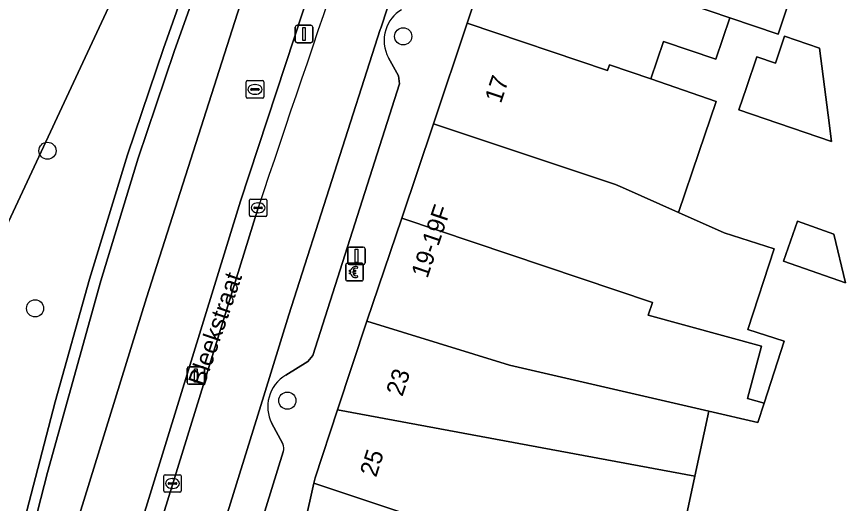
# Model space of a CAD drawing. Extents: x 161771 to 163125, y 382475 to 383179.
# Drawn here: x 161801.2 to 161848.44, y 383059.55 to 383087.31 of the extents above; entities that cross this region are included whole.
import ezdxf

# ---------------------------------------------------------------- set-up
doc = ezdxf.new("R2010")
doc.units = 0
for name, color, linetype in [('IMGEO_Betaalautomaat', 7, 'Continuous'), ('IMGEO_Boom', 7, 'Continuous'), ('IMGEO_Erf', 7, 'Continuous'), ('IMGEO_Fietspad_gesloten', 7, 'Continuous'), ('IMGEO_Groenvoorziening', 7, 'Continuous'), ('IMGEO_Kademuur', 7, 'Continuous'), ('IMGEO_Kolk', 7, 'Continuous'), ('IMGEO_Lichtmast', 7, 'Continuous'), ('IMGEO_Openbare_ruimte_label', 7, 'Continuous'), ('IMGEO_Pand', 7, 'Continuous'), ('IMGEO_Pand_nummerreeks', 7, 'Continuous'), ('IMGEO_Parkeervlak_open', 7, 'Continuous'), ('IMGEO_Rijbaan_lokaal_gesloten', 7, 'Continuous'), ('IMGEO_Rioolput', 7, 'Continuous'), ('IMGEO_Verkeerseiland_open', 7, 'Continuous'), ('IMGEO_Voetpad_open', 7, 'Continuous'), ('IMGEO_Waterloop', 7, 'Continuous')]:
    doc.layers.add(name, color=color, linetype=linetype)

msp = doc.modelspace()

# ---------------------------------------------------------------- linework, layer by layer
at = {"layer": 'IMGEO_Betaalautomaat'}
for p, q in [((161819.96, 383072.32), (161819.96, 383073.161)), ((161819.96, 383073.161), (161819.96, 383072.32)), ((161820.035, 383073.244), (161820.876, 383073.244)), ((161820.876, 383073.244), (161820.035, 383073.244)), ((161820.622, 383073.049), (161820.605, 383072.949)), ((161820.959, 383073.17), (161820.959, 383072.329)), ((161820.959, 383072.329), (161820.959, 383073.17)), ((161820.243, 383072.708), (161820.243, 383072.776)), ((161820.364, 383072.776), (161820.364, 383072.708)), ((161820.609, 383072.543), (161820.631, 383072.456)), ((161820.885, 383072.245), (161820.044, 383072.245)), ((161820.044, 383072.245), (161820.885, 383072.245))]:
    msp.add_line(p, q, dxfattribs=at)
for points in [[(161820.243, 383072.776), (161820.174, 383072.776), (161820.174, 383072.845), (161820.253, 383072.845)], [(161820.248, 383072.639), (161820.174, 383072.639), (161820.174, 383072.708), (161820.243, 383072.708)], [(161820.375, 383072.845), (161820.522, 383072.845), (161820.522, 383072.776), (161820.364, 383072.776)], [(161820.364, 383072.708), (161820.522, 383072.708), (161820.522, 383072.639), (161820.378, 383072.639)]]:
    msp.add_lwpolyline(points, dxfattribs=at)
for centre, radius, start, end in [((161820.038, 383073.167), 0.0779, 92.4484, 184.2845), ((161820.038, 383073.167), 0.0779, 92.4484, 184.2845), ((161820.536, 383072.769), 0.293, 73.014, 165.0139), ((161820.542, 383072.782), 0.179, 69.3236, 159.5683), ((161820.882, 383073.167), 0.0779, 2.4484, 94.2845), ((161820.882, 383073.167), 0.0779, 2.4484, 94.2845), ((161820.509, 383072.694), 0.267, 191.8096, 297.0389), ((161820.542, 383072.709), 0.179, 202.7625, 291.8693), ((161820.038, 383072.323), 0.0779, 182.4484, 274.2845), ((161820.038, 383072.323), 0.0779, 182.4484, 274.2845), ((161820.882, 383072.323), 0.0779, 272.4484, 4.2845), ((161820.882, 383072.323), 0.0779, 272.4484, 4.2845)]:
    msp.add_arc(centre, radius, start, end, dxfattribs=at)
at = {"layer": 'IMGEO_Boom'}
for centre in [(161823.236, 383086.182), (161802.957, 383079.66), (161802.252, 383070.675), (161816.632, 383065.413)]:
    msp.add_circle(centre, 0.489, dxfattribs=at)
at = {"layer": 'IMGEO_Erf'}
msp.add_lwpolyline([(161845.26, 383088.241), (161844.604, 383086.312), (161841.845, 383087.242), (161841.05, 383084.883), (161838.074, 383085.894), (161837.346, 383083.754), (161841.07, 383082.469), (161840.085, 383079.57), (161838.922, 383076.145), (161841.529, 383074.989), (161844.383, 383074.059), (161842.888, 383069.476), (161844.957, 383068.802), (161843.807, 383065.277), (161843.442, 383064.158), (161840.656, 383064.804), (161839.861, 383061.112), (161839.152, 383057.824)], dxfattribs=at)
for points in [[(161842.365, 383081.987), (161842.803, 383083.275), (161843.396, 383085.021), (161844.458, 383084.661), (161844.976, 383086.187), (161846.971, 383085.515), (161847.46, 383081.693), (161847.652, 383080.192)], [(161847.776, 383074.902), (161848.442, 383072.136), (161844.911, 383073.357), (161845.704, 383075.65)]]:
    msp.add_lwpolyline(points, close=True, dxfattribs=at)
at = {"layer": 'IMGEO_Fietspad_gesloten'}
for points in [[(161802.1, 383038.347), (161802.818, 383040.568), (161803.022, 383041.219), (161805.376, 383048.932), (161813.962, 383076.777), (161819.067, 383092.338)], [(161814.386, 383089.376), (161808.605, 383071.283), (161799.736, 383042.637), (161799.138, 383040.744), (161799.133, 383040.729), (161798.993, 383040.335), (161797.201, 383035.645), (161794.187, 383028.227), (161793.423, 383026.369), (161793.412, 383026.344)]]:
    msp.add_lwpolyline(points, dxfattribs=at)
at = {"layer": 'IMGEO_Groenvoorziening'}
msp.add_lwpolyline([(161788.021, 383031.973), (161797.928, 383044.363), (161803.389, 383065.345), (161805.353, 383072.342), (161807.521, 383079.423), (161809.574, 383085.493), (161814.046, 383098.108), (161817.154, 383106.389), (161815.229, 383107.264), (161813.05, 383102.644), (161813.848, 383102.242), (161812.652, 383100.039), (161812.101, 383100.413), (161810.271, 383096.076), (161796.354, 383066.246), (161789.602, 383050.74), (161783.476, 383035.573)], close=True, dxfattribs=at)
at = {"layer": 'IMGEO_Kademuur'}
msp.add_lwpolyline([(161817.647, 383105.91), (161820.709, 383112.484), (161818.996, 383113.28), (161818.428, 383113.544), (161818.262, 383113.192), (161819.915, 383112.35), (161817.154, 383106.389), (161814.046, 383098.108), (161809.574, 383085.493), (161807.521, 383079.423), (161805.353, 383072.342), (161803.389, 383065.345), (161797.928, 383044.363), (161788.021, 383031.973), (161788.558, 383031.561), (161796.51, 383041.531), (161798.418, 383043.924), (161798.572, 383044.26), (161802.967, 383061.318), (161805.993, 383072.237), (161808.132, 383079.23), (161810.189, 383085.322), (161814.66, 383097.898)], close=True, dxfattribs=at)
at = {"layer": 'IMGEO_Kolk'}
for p, q in [((161814.466, 383075.982), (161814.466, 383076.834)), ((161814.541, 383076.908), (161815.393, 383076.908)), ((161814.954, 383076.688), (161814.979, 383076.688)), ((161815.467, 383076.834), (161815.467, 383075.982)), ((161814.725, 383076.402), (161814.725, 383076.414)), ((161815.163, 383076.365), (161814.765, 383076.365)), ((161814.768, 383076.451), (161815.166, 383076.451)), ((161815.209, 383076.414), (161815.209, 383076.402)), ((161815.393, 383075.908), (161814.541, 383075.908)), ((161814.977, 383076.128), (161814.952, 383076.128)), ((161809.584, 383060.266), (161809.584, 383061.118)), ((161809.659, 383061.192), (161810.511, 383061.192)), ((161810.585, 383061.118), (161810.585, 383060.266)), ((161809.843, 383060.686), (161809.843, 383060.698)), ((161810.281, 383060.649), (161809.883, 383060.649)), ((161809.886, 383060.735), (161810.284, 383060.735)), ((161810.072, 383060.972), (161810.097, 383060.972)), ((161810.327, 383060.698), (161810.327, 383060.686)), ((161810.511, 383060.192), (161809.659, 383060.192)), ((161810.095, 383060.412), (161810.07, 383060.412))]:
    msp.add_line(p, q, dxfattribs=at)
for points in [[(161814.466, 383075.982), (161814.466, 383076.834)], [(161814.541, 383076.908), (161815.393, 383076.908)], [(161815.467, 383076.834), (161815.467, 383075.982)], [(161815.393, 383075.908), (161814.541, 383075.908)], [(161809.584, 383060.266), (161809.584, 383061.118)], [(161809.659, 383061.192), (161810.511, 383061.192)], [(161810.585, 383061.118), (161810.585, 383060.266)], [(161810.511, 383060.192), (161809.659, 383060.192)]]:
    msp.add_lwpolyline(points, dxfattribs=at)
for centre, radius, start, end in [((161814.543, 383076.832), 0.0765, 91.552, 178.448), ((161814.543, 383076.832), 0.0765, 91.552, 178.448), ((161815.391, 383076.832), 0.0765, 1.552, 88.448), ((161815.391, 383076.832), 0.0765, 1.552, 88.448), ((161814.765, 383076.411), 0.0403, 85.8775, 175.7526), ((161814.762, 383076.401), 0.0366, 178.938, 274.7102), ((161815.166, 383076.408), 0.043, 264.8664, 352.4533), ((161815.17, 383076.413), 0.0386, 1.7309, 96.639), ((161814.543, 383075.984), 0.0765, 181.552, 268.448), ((161814.543, 383075.984), 0.0765, 181.552, 268.448), ((161815.391, 383075.984), 0.0765, 271.552, 358.448), ((161815.391, 383075.984), 0.0765, 271.552, 358.448), ((161809.661, 383061.116), 0.0765, 91.552, 178.448), ((161809.661, 383061.116), 0.0765, 91.552, 178.448), ((161810.509, 383061.116), 0.0765, 1.552, 88.448), ((161810.509, 383061.116), 0.0765, 1.552, 88.448), ((161809.883, 383060.695), 0.0403, 85.8775, 175.7526), ((161809.88, 383060.685), 0.0366, 178.938, 274.7102), ((161810.284, 383060.692), 0.043, 264.8664, 352.4533), ((161810.288, 383060.697), 0.0386, 1.7309, 96.639), ((161809.661, 383060.268), 0.0765, 181.552, 268.448), ((161809.661, 383060.268), 0.0765, 181.552, 268.448), ((161810.509, 383060.268), 0.0765, 271.552, 358.448), ((161810.509, 383060.268), 0.0765, 271.552, 358.448)]:
    msp.add_arc(centre, radius, start, end, dxfattribs=at)
for centre, major_axis, ratio, start_param, end_param in [((161814.953, 383076.408), (-0.387, 0.002), 0.722429, 4.712389, 7.853982), ((161814.978, 383076.408), (-0.39, 0.002), 0.717154, 1.570796, 4.712389), ((161810.071, 383060.692), (-0.387, 0.002), 0.722429, 4.712389, 7.853982), ((161810.096, 383060.692), (-0.39, 0.002), 0.717154, 1.570796, 4.712389)]:
    msp.add_ellipse(centre, major_axis=major_axis, ratio=ratio, start_param=start_param, end_param=end_param, dxfattribs=at)
at = {"layer": 'IMGEO_Lichtmast'}
for p, q in [((161817.086, 383085.913), (161817.086, 383086.713)), ((161817.086, 383086.713), (161817.086, 383085.913)), ((161817.186, 383086.813), (161817.976, 383086.813)), ((161817.976, 383086.813), (161817.186, 383086.813)), ((161818.076, 383086.713), (161818.076, 383085.913)), ((161818.076, 383085.913), (161818.076, 383086.713)), ((161817.976, 383085.813), (161817.186, 383085.813)), ((161817.186, 383085.813), (161817.976, 383085.813)), ((161820.071, 383073.267), (161820.071, 383074.067)), ((161820.071, 383074.067), (161820.071, 383073.267)), ((161820.171, 383074.167), (161820.961, 383074.167)), ((161820.961, 383074.167), (161820.171, 383074.167)), ((161821.061, 383074.067), (161821.061, 383073.267)), ((161821.061, 383073.267), (161821.061, 383074.067)), ((161820.961, 383073.167), (161820.171, 383073.167)), ((161820.171, 383073.167), (161820.961, 383073.167)), ((161810.918, 383066.446), (161810.918, 383067.246)), ((161810.918, 383067.246), (161810.918, 383066.446)), ((161811.018, 383067.346), (161811.808, 383067.346)), ((161811.808, 383067.346), (161811.018, 383067.346)), ((161811.908, 383067.246), (161811.908, 383066.446)), ((161811.908, 383066.446), (161811.908, 383067.246)), ((161811.808, 383066.346), (161811.018, 383066.346)), ((161811.018, 383066.346), (161811.808, 383066.346))]:
    msp.add_line(p, q, dxfattribs=at)
for points in [[(161817.506, 383086.688), (161817.656, 383086.688), (161817.656, 383085.938), (161817.506, 383085.938), (161817.506, 383086.688)], [(161820.491, 383074.042), (161820.641, 383074.042), (161820.641, 383073.292), (161820.491, 383073.292), (161820.491, 383074.042)], [(161811.338, 383067.221), (161811.488, 383067.221), (161811.488, 383066.471), (161811.338, 383066.471), (161811.338, 383067.221)]]:
    msp.add_lwpolyline(points, dxfattribs=at)
for centre, start, end in [((161817.186, 383086.713), 90, 180), ((161817.186, 383086.713), 90, 180), ((161817.976, 383086.713), 0, 90), ((161817.976, 383086.713), 360, 90), ((161817.186, 383085.913), 180, 270), ((161817.186, 383085.913), 180, 270), ((161817.976, 383085.913), 270, 0), ((161817.976, 383085.913), 270, 0), ((161820.171, 383074.067), 90, 180), ((161820.171, 383074.067), 90, 180), ((161820.961, 383074.067), 0, 90), ((161820.961, 383074.067), 360, 90), ((161820.171, 383073.267), 180, 270), ((161820.171, 383073.267), 180, 270), ((161820.961, 383073.267), 270, 0), ((161820.961, 383073.267), 270, 0), ((161811.018, 383067.246), 90, 180), ((161811.018, 383067.246), 90, 180), ((161811.808, 383067.246), 0, 90), ((161811.808, 383067.246), 360, 90), ((161811.018, 383066.446), 180, 270), ((161811.018, 383066.446), 180, 270), ((161811.808, 383066.446), 270, 0), ((161811.808, 383066.446), 270, 0)]:
    msp.add_arc(centre, 0.1, start, end, dxfattribs=at)
at = {"layer": 'IMGEO_Pand'}
for points in [[(161839.615, 383087.993), (161828.496, 383091.74), (161826.886, 383086.928), (161834.881, 383084.235), (161834.987, 383084.55), (161837.346, 383083.754), (161838.074, 383085.894), (161841.05, 383084.883), (161841.845, 383087.242)], [(161840.469, 383090.527), (161839.615, 383087.993), (161841.845, 383087.242), (161844.604, 383086.312), (161845.26, 383088.241), (161842.607, 383089.142), (161842.808, 383089.733)], [(161837.346, 383083.754), (161834.987, 383084.55), (161834.881, 383084.235), (161826.886, 383086.928), (161824.964, 383081.188), (161835.337, 383077.735), (161835.737, 383077.558), (161838.922, 383076.145), (161840.085, 383079.57), (161841.07, 383082.469)], [(161846.971, 383085.515), (161844.976, 383086.187), (161844.458, 383084.661), (161843.396, 383085.021), (161842.803, 383083.275), (161842.365, 383081.987), (161847.652, 383080.192), (161847.46, 383081.693)], [(161841.529, 383074.989), (161838.922, 383076.145), (161835.737, 383077.558), (161835.337, 383077.735), (161824.964, 383081.188), (161823.15, 383075.826), (161837.443, 383071.01), (161837.197, 383070.281), (161843.664, 383068.519), (161842.858, 383065.533), (161843.807, 383065.277), (161844.957, 383068.802), (161842.888, 383069.476), (161844.383, 383074.059)], [(161837.197, 383070.281), (161837.443, 383071.01), (161823.15, 383075.826), (161821.163, 383069.953), (161829.288, 383067.439), (161840.656, 383064.804), (161843.442, 383064.158), (161843.807, 383065.277), (161842.858, 383065.533), (161843.664, 383068.519)], [(161845.704, 383075.65), (161844.911, 383073.357), (161848.442, 383072.136), (161847.776, 383074.902)], [(161819.491, 383064.88), (161839.861, 383061.112), (161840.656, 383064.804), (161829.288, 383067.439), (161821.163, 383069.953)], [(161839.861, 383061.112), (161819.491, 383064.88), (161818.217, 383061.016), (161818.149, 383060.711), (161828.776, 383057.151), (161828.805, 383057.267), (161832.694, 383055.924), (161833.796, 383055.543), (161834.278, 383055.477), (161835.095, 383058.698), (161839.152, 383057.824)], [(161832.05, 383054.057), (161832.694, 383055.924), (161828.805, 383057.267), (161828.776, 383057.151), (161818.149, 383060.711), (161815.655, 383049.557), (161823.604, 383049.13), (161831.578, 383048.973), (161831.624, 383051.343), (161826.09, 383051.452), (161827.043, 383055.714)]]:
    msp.add_lwpolyline(points, close=True, dxfattribs=at)
at = {"layer": 'IMGEO_Parkeervlak_open'}
for points in [[(161829.752, 383108.038), (161826.262, 383098.831), (161823.104, 383090.143), (161821.952, 383086.649), (161821.927, 383086.574), (161816.712, 383070.308), (161815.282, 383065.695), (161807.77, 383041.45), (161807.676, 383041.135), (161807.23, 383039.468), (161807.125, 383039.001), (161806.963, 383038.2)], [(161823.021, 383083.471), (161822.976, 383083.938), (161822.403, 383084.952)], [(161816.554, 383066.871), (161817.804, 383067.636), (161818.092, 383067.995), (161823.021, 383083.471)], [(161816.375, 383062.95), (161815.736, 383064.147)], [(161807.828, 383039.414), (161809.295, 383040.175), (161809.606, 383040.549), (161816.399, 383062.502)]]:
    msp.add_lwpolyline(points, dxfattribs=at)
for centre, radius, start, end in [((161824.178, 383085.953), 2.031, 120.7311, 162.6756), ((161824.18, 383085.945), 2.036, 162.4701, 209.1912), ((161817.59, 383065.075), 2.073, 119.9802, 165.0541), ((161817.599, 383065.076), 2.082, 165.1312, 206.4993), ((161815.931, 383062.702), 0.509, 336.9223, 29.2107)]:
    msp.add_arc(centre, radius, start, end, dxfattribs=at)
at = {"layer": 'IMGEO_Rijbaan_lokaal_gesloten'}
for points in [[(161805.693, 383028.951), (161806.006, 383030.906), (161806.276, 383032.901), (161806.963, 383038.2), (161807.125, 383039.001), (161807.23, 383039.468), (161807.676, 383041.135), (161807.77, 383041.45), (161815.282, 383065.695), (161816.712, 383070.308), (161821.927, 383086.574), (161821.952, 383086.649), (161823.104, 383090.143), (161826.262, 383098.831), (161829.752, 383108.038), (161830.292, 383109.409), (161831.714, 383112.634)], [(161814.967, 383076.408), (161805.775, 383046.673)]]:
    msp.add_lwpolyline(points, dxfattribs=at)
msp.add_arc((163505.507, 382510.189), 1782.843, 160.487591, 161.482554, dxfattribs=at)
at = {"layer": 'IMGEO_Rioolput'}
for p, q in [((161814.286, 383082.731), (161814.286, 383083.583)), ((161814.361, 383083.657), (161815.213, 383083.657)), ((161814.774, 383083.437), (161814.799, 383083.437)), ((161815.287, 383083.583), (161815.287, 383082.731)), ((161814.545, 383083.151), (161814.545, 383083.163)), ((161814.983, 383083.114), (161814.585, 383083.114)), ((161814.588, 383083.2), (161814.986, 383083.2)), ((161814.797, 383082.877), (161814.772, 383082.877)), ((161815.029, 383083.163), (161815.029, 383083.151)), ((161815.213, 383082.657), (161814.361, 383082.657))]:
    msp.add_line(p, q, dxfattribs=at)
for points in [[(161814.286, 383082.731), (161814.286, 383083.583)], [(161814.361, 383083.657), (161815.213, 383083.657)], [(161815.287, 383083.583), (161815.287, 383082.731)], [(161815.213, 383082.657), (161814.361, 383082.657)]]:
    msp.add_lwpolyline(points, dxfattribs=at)
for centre, radius, start, end in [((161814.363, 383083.581), 0.0765, 91.552, 178.448), ((161814.363, 383083.581), 0.0765, 91.552, 178.448), ((161815.211, 383083.581), 0.0765, 1.552, 88.448), ((161815.211, 383083.581), 0.0765, 1.552, 88.448), ((161814.585, 383083.16), 0.0403, 85.8775, 175.7526), ((161814.582, 383083.15), 0.0366, 178.938, 274.7102), ((161814.986, 383083.157), 0.043, 264.8664, 352.4533), ((161814.99, 383083.162), 0.0386, 1.7309, 96.639), ((161814.363, 383082.733), 0.0765, 181.552, 268.448), ((161814.363, 383082.733), 0.0765, 181.552, 268.448), ((161815.211, 383082.733), 0.0765, 271.552, 358.448), ((161815.211, 383082.733), 0.0765, 271.552, 358.448)]:
    msp.add_arc(centre, radius, start, end, dxfattribs=at)
for centre, major_axis, ratio, start_param, end_param in [((161814.773, 383083.157), (-0.387, 0.002), 0.722429, 4.712389, 7.853982), ((161814.798, 383083.157), (-0.39, 0.002), 0.717154, 1.570796, 4.712389)]:
    msp.add_ellipse(centre, major_axis=major_axis, ratio=ratio, start_param=start_param, end_param=end_param, dxfattribs=at)
at = {"layer": 'IMGEO_Verkeerseiland_open'}
for points in [[(161823.905, 383105.611), (161819.067, 383092.338), (161813.962, 383076.777), (161805.376, 383048.932), (161803.022, 383041.219), (161802.818, 383040.568), (161802.1, 383038.347)], [(161805.775, 383046.673), (161814.967, 383076.408)]]:
    msp.add_lwpolyline(points, dxfattribs=at)
msp.add_arc((163505.507, 382510.189), 1782.843, 160.487591, 161.482554, dxfattribs=at)
at = {"layer": 'IMGEO_Voetpad_open'}
for points in [[(161835.59, 383145.328), (161833.289, 383146.427), (161832.172, 383144.047), (161833.251, 383143.535), (161818.996, 383113.28), (161820.709, 383112.484), (161817.647, 383105.91), (161814.66, 383097.898), (161810.189, 383085.322), (161808.132, 383079.23), (161805.993, 383072.237), (161802.967, 383061.318), (161798.572, 383044.26), (161798.418, 383043.924), (161796.51, 383041.531), (161799.133, 383040.729), (161799.138, 383040.744), (161799.736, 383042.637), (161808.605, 383071.283), (161814.386, 383089.376)], [(161816.268, 383014.386), (161818.421, 383012.725), (161818.125, 383017.273), (161815.123, 383031.829), (161814.864, 383032.919), (161815.122, 383040.624), (161815.343, 383047.183), (161815.381, 383048.33), (161815.655, 383049.557), (161818.149, 383060.711), (161818.217, 383061.016), (161819.491, 383064.88), (161821.163, 383069.953), (161823.15, 383075.826), (161824.964, 383081.188), (161826.886, 383086.928), (161828.496, 383091.74), (161830.027, 383096.314), (161830.121, 383096.594), (161831.842, 383101.546), (161833.724, 383106.958), (161836.053, 383112.233), (161838.104, 383116.879)], [(161822.403, 383084.952), (161822.976, 383083.938), (161823.021, 383083.471), (161818.092, 383067.995), (161817.804, 383067.636), (161816.554, 383066.871)], [(161815.736, 383064.147), (161816.375, 383062.95)], [(161816.399, 383062.502), (161809.606, 383040.549), (161809.295, 383040.175), (161807.828, 383039.414)]]:
    msp.add_lwpolyline(points, dxfattribs=at)
for centre, radius, start, end in [((161824.178, 383085.953), 2.031, 120.7311, 162.6756), ((161824.18, 383085.945), 2.036, 162.4701, 209.1912), ((161817.59, 383065.075), 2.073, 119.9802, 165.0541), ((161817.599, 383065.076), 2.082, 165.1312, 206.4993), ((161815.931, 383062.702), 0.509, 336.9223, 29.2107)]:
    msp.add_arc(centre, radius, start, end, dxfattribs=at)
at = {"layer": 'IMGEO_Waterloop'}
msp.add_lwpolyline([(161829.761, 383155.16), (161771.435, 383031.567), (161778.56, 383025.934), (161779.459, 383027.697), (161781.206, 383031.121), (161781.544, 383031.784), (161782.514, 383033.686), (161783.294, 383035.216), (161783.402, 383035.429), (161783.476, 383035.573), (161789.602, 383050.74), (161796.354, 383066.246), (161810.271, 383096.076), (161812.101, 383100.413), (161812.652, 383100.039), (161813.848, 383102.242), (161813.05, 383102.644), (161815.229, 383107.264), (161818.262, 383113.192)], dxfattribs=at)

# ---------------------------------------------------------------- texts
at = {"layer": 'IMGEO_Openbare_ruimte_label'}
msp.add_text('Bleekstraat', height=1, rotation=71.0939, dxfattribs=at).set_placement((161811.895, 383066.178))
at = {"layer": 'IMGEO_Pand_nummerreeks'}
for s, rotation, p in [('17', 71.4879, (161828.802, 383082.319)), ('19-19F', 71.3103, (161824.611, 383072.342)), ('23', 71.7559, (161823.183, 383065.605)), ('25', 72.1526, (161821.689, 383061.004))]:
    msp.add_text(s, height=1, rotation=rotation, dxfattribs=at).set_placement(p)

doc.saveas('drawing.dxf')
